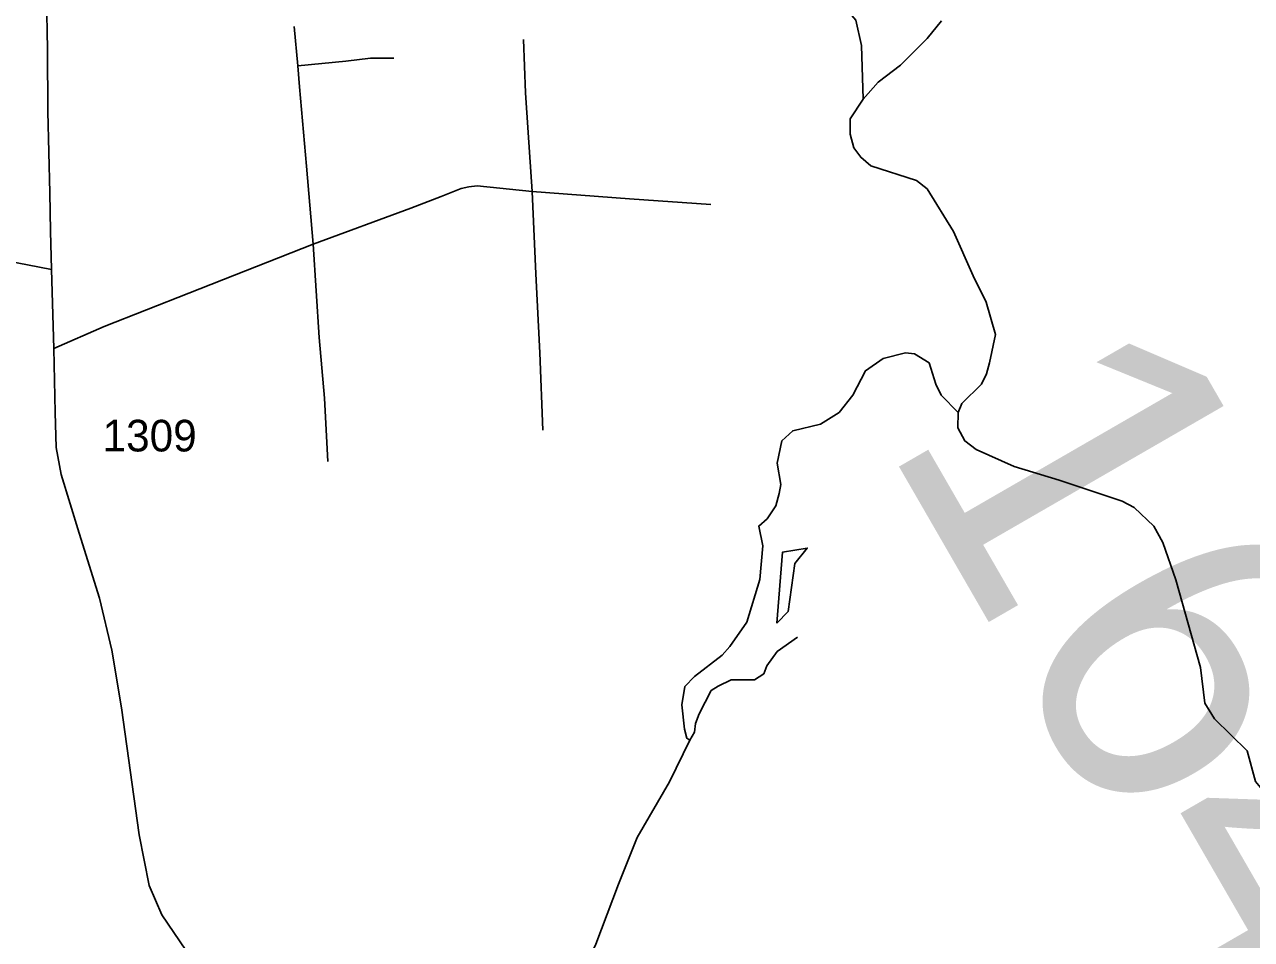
# Model space of a CAD drawing. Extents: x 2056842 to 2160602, y 826753 to 1016856.
# Drawn here: x 2071991 to 2076838, y 941344 to 944960 of the extents above; entities that cross this region are included whole.
import ezdxf

# ---------------------------------------------------------------- set-up
doc = ezdxf.new("R2010")
doc.units = 0
for name, color, linetype in [('Exist Hydrographic Creek Single Shore', 7, 'Continuous'), ('Exist Hydrographic Misc Water Feature', 7, 'Continuous'), ('Exist Hydrographic Pond Under 1500 Sq Ft', 7, 'Continuous'), ('Exist Road Non-System Type 51', 7, 'Continuous'), ('Exist Road Secondary Structure Standard Bridge Number Label', 7, 'Continuous'), ('Exist Road Secondary Type 41 Attributed', 7, 'Continuous'), ('Exist Road Secondary Type 51 Attributed', 7, 'Continuous'), ('Exist Road Secondary Type 51 Number Label', 7, 'Continuous')]:
    doc.layers.add(name, color=color, linetype=linetype)

msp = doc.modelspace()

# ---------------------------------------------------------------- linework, layer by layer
at = {"layer": 'Exist Hydrographic Creek Single Shore'}
for points in [[(2075613, 944974), (2075557.1, 944904), (2075451.5, 944799.5), (2075363.5, 944731.5), (2075303.7, 944665.1)], [(2075303.7, 944665.1), (2075252.2, 944587.1), (2075252.3, 944527), (2075266.6, 944472.9), (2075294.7, 944435.3), (2075334.7, 944401.3), (2075514.9, 944343.7), (2075556.9, 944310), (2075661.3, 944142.2), (2075738.1, 943966.7), (2075790.4, 943862.9), (2075826.8, 943734.8), (2075803.1, 943622.7), (2075791.1, 943578.7), (2075771.2, 943538.7), (2075693.5, 943462.6), (2075679.6, 943426.4)], [(2075679.6, 943426.4), (2075677.7, 943366.4), (2075706.2, 943314.3), (2075750.1, 943280.6), (2075900.3, 943213.2), (2076078.4, 943159.6), (2076326.7, 943076.3), (2076374.7, 943050.7), (2076452.9, 942976.9), (2076487.3, 942912.9), (2076539.7, 942765.1), (2076636.9, 942419.5), (2076653.3, 942277.4), (2076691.4, 942215.6), (2076821.7, 942089.8), (2076854.3, 941968.1), (2076886.3, 941928.4), (2076970.6, 941864.6), (2077020.4, 941846.5), (2077116.6, 941831.1)]]:
    msp.add_lwpolyline(points, dxfattribs=at)
at = {"layer": 'Exist Hydrographic Misc Water Feature'}
for points in [[(2074204.6, 945809.8), (2074376.6, 945770.4), (2074498.8, 945732.8), (2074570.6, 945741), (2074620.6, 945755.2), (2074672.7, 945757.3), (2074814.8, 945729.8), (2074848.8, 945711.9), (2074887, 945686), (2074939.3, 945584.1), (2074985.6, 945456.3), (2075021.7, 945408.4), (2075116, 945308.8), (2075152.1, 945250.8), (2075184.5, 945132.9), (2075237, 945021.1), (2075275.1, 944977.2), (2075297.5, 944877.3), (2075304, 944665.3)], [(2074925.1, 943006.2), (2074959.1, 943058.3), (2074972.9, 943106.3), (2074978.8, 943142.4), (2074964.5, 943226.4), (2074982.3, 943314.4), (2075026.2, 943354.5), (2075136.1, 943380.9), (2075209.9, 943427.1), (2075263.6, 943495.3), (2075313.5, 943591.4), (2075383.2, 943639.5), (2075471.2, 943661.9), (2075507.2, 943658), (2075565.3, 943622.2), (2075591.5, 943538.2), (2075611.6, 943494.4), (2075679.9, 943426.5)], [(2074925.1, 943006.2), (2074891.3, 942978), (2074907.5, 942900.1), (2074896, 942766.1), (2074844.5, 942598), (2074776.9, 942501.7), (2074746.9, 942467.7), (2074637.2, 942383.3), (2074599.3, 942343.2), (2074587.6, 942271.2), (2074597.8, 942175.2), (2074607.9, 942139.3), (2074620, 942131.3)], [(2075044.7, 942538.6), (2074964.9, 942482.3), (2074923.1, 942426.1), (2074911.2, 942394.2), (2074875.1, 942370.1), (2074783.2, 942369.8), (2074731.3, 942345.7), (2074703.2, 942327.5), (2074655.7, 942235.3), (2074641.7, 942197.4), (2074637.8, 942163.3), (2074620, 942131.3)], [(2074286.6, 940664.2), (2074254.6, 940660.1), (2074226.5, 940666.1), (2074128.3, 940735.8), (2074098.1, 940805.7), (2074099.8, 940905.7), (2074204.8, 941238), (2074248.4, 941326.1), (2074337.6, 941562.5), (2074411.2, 941746.6), (2074538.4, 941967), (2074620, 942131.3)]]:
    msp.add_lwpolyline(points, dxfattribs=at)
at = {"layer": 'Exist Hydrographic Pond Under 1500 Sq Ft'}
msp.add_lwpolyline([(2074963.2, 942594.2), (2074986, 942875), (2075083.2, 942891), (2075033.8, 942830.5), (2075008.2, 942640.7), (2074963.2, 942594.2)], dxfattribs=at)
at = {"layer": 'Exist Road Non-System Type 51'}
for points in [[(2073070.5, 944796.3), (2073056.5, 944951.9)], [(2073996.4, 944299.3), (2073981, 944533), (2073970, 944690.3), (2073961.9, 944900.4)], [(2073070.5, 944796.3), (2073260.8, 944815.2), (2073357.8, 944827), (2073450.4, 944827)], [(2073130.8, 944092.1), (2073105, 944399.3), (2073077.8, 944713.8), (2073070.5, 944796.3)], [(2073130.8, 944092.1), (2073516.6, 944234.6), (2073636.4, 944280.2), (2073715.7, 944311.1), (2073746.6, 944318.4), (2073778.9, 944322.8), (2073996.4, 944299.3)], [(2073996.4, 944299.3), (2074010.4, 943974.5), (2074027.3, 943662.9), (2074038.3, 943357.2)], [(2073996.4, 944299.3), (2074380.8, 944271.4), (2074701.9, 944247.9)], [(2072106.4, 943679.1), (2072306.2, 943765.8), (2072640.6, 943898.1), (2073130.8, 944092.1)], [(2073130.8, 944092.1), (2073155, 943723.2), (2073176.3, 943483.6), (2073188.8, 943232.3)]]:
    msp.add_lwpolyline(points, dxfattribs=at)
at = {"layer": 'Exist Road Secondary Type 41 Attributed'}
msp.add_lwpolyline([(2072097.2, 943991.7), (2071914.7, 944027), (2071689.2, 944094.2), (2071315.8, 944308), (2071157.5, 944349.7), (2070868.1, 944375.3), (2070682.6, 944383.3), (2070060.3, 944431.2), (2069767, 944464.1), (2069612.5, 944472.8), (2069400.8, 944552.6), (2068685, 944912), (2068511.3, 944966.3), (2068295.4, 944998.3), (2068202.7, 944991.9), (2068093.9, 944935.9), (2067980.4, 944843.1), (2067890.3, 944784.4)], dxfattribs=at)
at = {"layer": 'Exist Road Secondary Type 51 Attributed'}
for points in [[(2072097.2, 943991.7), (2072093.6, 944142.5), (2072090.4, 944294.6), (2072083.2, 944615.4), (2072081.6, 944861.8), (2072074.4, 945280.2), (2072077.6, 945592.3), (2072075.2, 946026.7), (2072073.6, 946260.3), (2072051.2, 946618.8), (2072028, 946810), (2071992.9, 947094.8), (2071969.7, 947457.2), (2071964.9, 947738.9), (2071967.3, 948058.1), (2071972.1, 948251.7), (2071992.9, 948434.1), (2072011.3, 948598.1)], [(2072628.5, 941302.2), (2072533.4, 941442.2), (2072483.8, 941557.4), (2072443.8, 941757.5), (2072374.3, 942259.1), (2072335.9, 942487.9), (2072287.1, 942693.5), (2072207.2, 942949.6), (2072135.2, 943181.6), (2072116, 943288.8), (2072112, 943427.2), (2072106.4, 943679.1), (2072097.2, 943991.7)]]:
    msp.add_lwpolyline(points, dxfattribs=at)

# ---------------------------------------------------------------- texts
at = {"layer": 'Exist Road Secondary Structure Standard Bridge Number Label'}
msp.add_text('164', height=1230.31, rotation=300, dxfattribs=at).set_placement((2075382.9, 943321.3))
at = {"layer": 'Exist Road Secondary Type 51 Number Label'}
msp.add_text('1309', height=125, dxfattribs=at).set_placement((2072299.4, 943272.7))

doc.saveas('drawing.dxf')
